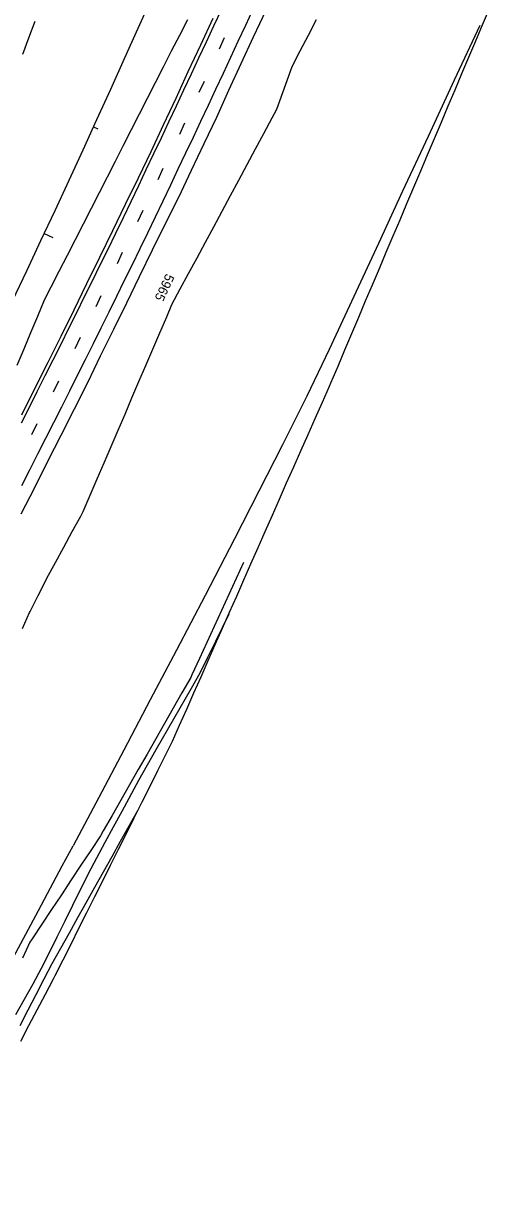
# Model space of a CAD drawing. Extents: x 2132221 to 2141942, y 535736 to 547298.
# Drawn here: x 2140250 to 2140646, y 543611 to 544607 of the extents above; entities that cross this region are included whole.
import ezdxf

# ---------------------------------------------------------------- set-up
doc = ezdxf.new("R2010")
doc.units = 0
for name, color, linetype in [('RD_EX_Driveway', 7, 'Continuous'), ('RD_EX_Fence_Other', 7, 'Continuous'), ('RD_EX_Misc', 7, 'Continuous'), ('RD_EX_Road', 7, 'Continuous'), ('RD_EX_VEG', 7, 'Continuous'), ('RD_HC_Cl', 7, 'Continuous'), ('RD_HC_Data_Tic', 7, 'Continuous'), ('RD_HC_TX_Sta50', 7, 'Continuous'), ('TOPO_E_TLIML-Line', 7, 'Continuous')]:
    doc.layers.add(name, color=color, linetype=linetype)

msp = doc.modelspace()

# ---------------------------------------------------------------- linework, layer by layer
at = {"layer": 'RD_EX_Driveway'}
for points in [[(2140424.38, 544105.18), (2140413.06, 544081.93), (2140406.49, 544068.44), (2140399.93, 544054.95), (2140392.62, 544041.86), (2140377.62, 544015.88), (2140362.63, 543989.89), (2140355.13, 543976.9), (2140347.74, 543963.85), (2140333.53, 543937.43), (2140326.43, 543924.22), (2140319.32, 543911.01), (2140312.21, 543897.8), (2140305.16, 543884.56), (2140291.88, 543857.66), (2140285.24, 543844.21), (2140278.59, 543830.76), (2140271.95, 543817.31), (2140265.31, 543803.87), (2140258.05, 543790.74), (2140250.79, 543777.62), (2140243.52, 543764.49)], [(2140247.29, 543755.54), (2140254.11, 543768.75), (2140260.93, 543781.96), (2140267.76, 543795.16), (2140274.63, 543808.34), (2140281.88, 543821.32), (2140289.13, 543834.3), (2140296.37, 543847.28), (2140303.62, 543860.26), (2140310.87, 543873.23), (2140318.12, 543886.21), (2140325.37, 543899.19), (2140332.62, 543912.17), (2140339.87, 543925.15), (2140347.18, 543938.24), (2140347.85, 543939.44)]]:
    msp.add_lwpolyline(points, dxfattribs=at)
at = {"layer": 'RD_EX_Fence_Other'}
msp.add_line((2140282.9, 543891.15), (2140292.36, 543908.32), dxfattribs=at)
for points in [[(2140637.58, 544605.63), (2140615.95, 544559.14), (2140593.67, 544511.23), (2140572.06, 544464.78), (2140551.65, 544420.36), (2140530.57, 544375.26), (2140509.79, 544330.28), (2140490.71, 544290.36), (2140470.05, 544249.01), (2140449.93, 544209.63), (2140429.21, 544169.35), (2140404.28, 544121.1), (2140379.98, 544074.48), (2140357.83, 544032.33), (2140335.28, 543989.47), (2140314.07, 543949.33), (2140292.36, 543908.32)], [(2139769.46, 542989.44), (2139792.81, 543030.29), (2139817.84, 543075.19), (2139841.76, 543117.2), (2139858.83, 543147.31), (2139881.84, 543188.22), (2139920.2, 543256.34), (2139947.4, 543301.84), (2139972.72, 543344.13), (2139997.22, 543384.87), (2140028.43, 543436.8), (2140054.25, 543479.64), (2140085.07, 543531.26), (2140112.36, 543577.99), (2140133.52, 543615.15), (2140160.47, 543662.97), (2140186.58, 543710.9), (2140211.9, 543758.94), (2140239.36, 543809.29), (2140263.01, 543853.34), (2140282.9, 543891.15)]]:
    msp.add_lwpolyline(points, dxfattribs=at)
at = {"layer": 'RD_EX_Misc'}
for p, q in [((2140420.56, 544594.95), (2140416.2, 544585.42)), ((2140403.47, 544558.06), (2140399.1, 544548.54)), ((2140386.85, 544522.55), (2140382.49, 544513.02)), ((2140368.61, 544483.96), (2140364.25, 544474.44)), ((2140351.41, 544448.26), (2140347.05, 544438.74)), ((2140333.99, 544412.48), (2140329.62, 544402.95)), ((2140315.86, 544375.83), (2140311.5, 544366.31)), ((2140298.16, 544340.27), (2140293.8, 544330.75)), ((2140279.77, 544303.34), (2140275.41, 544293.81)), ((2140261.46, 544267), (2140257.09, 544257.47))]:
    msp.add_line(p, q, dxfattribs=at)
for points in [[(2140417.91, 544618.53), (2140411.55, 544604.95), (2140405.2, 544591.36), (2140398.84, 544577.77), (2140392.49, 544564.18), (2140386.14, 544550.6), (2140379.78, 544537.01), (2140373.37, 544523.45), (2140366.96, 544509.88), (2140360.56, 544496.32), (2140354.15, 544482.76), (2140347.75, 544469.19), (2140341.31, 544455.64), (2140334.78, 544442.14), (2140328.25, 544428.64), (2140321.7, 544415.14), (2140315.07, 544401.69), (2140308.43, 544388.24), (2140301.79, 544374.79), (2140295.16, 544361.33), (2140288.49, 544347.9), (2140281.77, 544334.49), (2140275.06, 544321.07), (2140268.34, 544307.66), (2140261.63, 544294.24), (2140254.92, 544280.83), (2140248.2, 544267.42)], [(2140248.74, 544214.64), (2140255.55, 544228), (2140262.36, 544241.37), (2140269.17, 544254.73), (2140275.91, 544268.13), (2140282.65, 544281.53), (2140289.38, 544294.94), (2140296.11, 544308.34), (2140302.85, 544321.74), (2140309.58, 544335.15), (2140316.25, 544348.58), (2140322.85, 544362.05), (2140329.46, 544375.52), (2140336.06, 544388.99), (2140342.66, 544402.46), (2140349.26, 544415.93), (2140355.78, 544429.44), (2140362.29, 544442.95), (2140368.8, 544456.47), (2140375.22, 544470.02), (2140381.6, 544483.6), (2140387.99, 544497.17), (2140394.38, 544510.74), (2140400.77, 544524.31), (2140407.15, 544537.88), (2140413.54, 544551.46), (2140419.93, 544565.03), (2140426.26, 544578.63), (2140432.55, 544592.24), (2140438.84, 544605.86), (2140445.14, 544619.48)]]:
    msp.add_lwpolyline(points, dxfattribs=at)
at = {"layer": 'RD_EX_Road'}
for points in [[(2140455.8, 544618.2), (2140445.27, 544595.53), (2140434.74, 544572.86), (2140424.17, 544550.2), (2140413.91, 544527.4), (2140403.19, 544504.82), (2140392.57, 544482.18), (2140381.71, 544459.34), (2140370.45, 544436.96), (2140359.55, 544414.47), (2140348.51, 544392.03), (2140337.55, 544369.56), (2140326.53, 544347.13), (2140315.14, 544324.4), (2140304.43, 544301.74), (2140293.11, 544279.45), (2140281.98, 544257.06), (2140270.58, 544234.81), (2140259.42, 544212.44), (2140248.02, 544190.19)], [(2140410.92, 544611.55), (2140400.41, 544588.87), (2140389.82, 544566.22), (2140379.42, 544543.48), (2140368.7, 544520.9), (2140358.2, 544498.21), (2140347.51, 544475.84), (2140336.61, 544453.38), (2140325.71, 544430.88), (2140314.69, 544408.43), (2140303.7, 544385.98), (2140292.87, 544363.45), (2140281.92, 544341.32), (2140270.77, 544318.98), (2140259.52, 544296.65), (2140248.36, 544274.28)]]:
    msp.add_lwpolyline(points, dxfattribs=at)
at = {"layer": 'RD_EX_VEG'}
for points in [[(2140389.32, 544610.35), (2140382.51, 544596.99), (2140375.69, 544583.63), (2140368.88, 544570.26), (2140362.07, 544556.9), (2140355.25, 544543.54), (2140348.44, 544530.17), (2140341.63, 544516.81), (2140334.81, 544503.45), (2140328, 544490.08), (2140321.19, 544476.72), (2140314.37, 544463.36), (2140307.56, 544449.99), (2140300.75, 544436.63), (2140293.93, 544423.27), (2140287.12, 544409.9), (2140280.31, 544396.54), (2140273.49, 544383.18), (2140267.77, 544371.96), (2140261.99, 544358.12), (2140256.21, 544344.28), (2140250.42, 544330.44), (2140244.64, 544316.6)], [(2140249.42, 544092.86), (2140255.41, 544106.61), (2140255.82, 544107.54), (2140262.56, 544120.94), (2140269.3, 544134.34), (2140270.09, 544135.9), (2140277.26, 544149.08), (2140284.43, 544162.25), (2140291.6, 544175.43), (2140298.77, 544188.6), (2140300.92, 544192.55), (2140306.82, 544206.34), (2140312.73, 544220.13), (2140318.64, 544233.92), (2140324.55, 544247.7), (2140330.45, 544261.49), (2140336.36, 544275.28), (2140342.27, 544289.07), (2140348.18, 544302.85), (2140354.09, 544316.64), (2140359.99, 544330.43), (2140365.9, 544344.22), (2140371.81, 544358), (2140376.25, 544368.36), (2140383.33, 544381.58), (2140390.41, 544394.81), (2140397.49, 544408.03), (2140404.57, 544421.25), (2140411.66, 544434.47), (2140418.74, 544447.7), (2140425.82, 544460.92), (2140432.9, 544474.14), (2140439.99, 544487.37), (2140447.07, 544500.59), (2140454.15, 544513.81), (2140461.23, 544527.03), (2140465.24, 544534.51), (2140470.3, 544548.63), (2140475.37, 544562.75), (2140478.26, 544570.8), (2140485.18, 544584.11), (2140492.1, 544597.42), (2140499.03, 544610.72)], [(2140249.63, 544581.08), (2140254.84, 544595.15), (2140260.05, 544609.22)], [(2140437.03, 544149.17), (2140430.78, 544135.54), (2140424.52, 544121.91), (2140418.26, 544108.28), (2140412, 544094.64), (2140405.74, 544081.01), (2140399.48, 544067.38), (2140393.22, 544053.75), (2140392.16, 544051.44), (2140384.74, 544038.4), (2140377.32, 544025.36), (2140369.9, 544012.33), (2140362.48, 543999.29), (2140355.06, 543986.25), (2140347.64, 543973.22), (2140340.22, 543960.18), (2140332.8, 543947.15), (2140325.38, 543934.11), (2140317.96, 543921.07), (2140315.51, 543916.76), (2140307.22, 543904.26), (2140298.93, 543891.75), (2140290.64, 543879.25), (2140282.36, 543866.75), (2140274.07, 543854.25), (2140265.78, 543841.74), (2140257.49, 543829.24), (2140255.68, 543826.5), (2140249.34, 543812.91)]]:
    msp.add_lwpolyline(points, dxfattribs=at)
at = {"layer": 'RD_HC_Cl'}
msp.add_arc((2129895.56, 549272.3), 11447.41, 329.115721, 338.200487, dxfattribs=at)
at = {"layer": 'RD_HC_Data_Tic'}
for p, q in [((2140309.65, 544519.41), (2140313.28, 544517.75)), ((2140267.73, 544428.62), (2140274.98, 544425.23))]:
    msp.add_line(p, q, dxfattribs=at)
at = {"layer": 'TOPO_E_TLIML-Line'}
msp.add_lwpolyline([(2140247.78, 543742.29), (2140254.78, 543755.55), (2140261.79, 543768.82), (2140268.79, 543782.09), (2140275.79, 543795.35), (2140277.18, 543797.99), (2140283.89, 543811.41), (2140290.59, 543824.83), (2140297.3, 543838.25), (2140304, 543851.67), (2140310.7, 543865.09), (2140317.41, 543878.51), (2140324.11, 543891.92), (2140330.82, 543905.34), (2140337.52, 543918.76), (2140344.22, 543932.18), (2140350.93, 543945.6), (2140357.63, 543959.02), (2140364.34, 543972.43), (2140371.04, 543985.85), (2140376.67, 543997.13), (2140382.73, 544010.85), (2140388.79, 544024.57), (2140394.85, 544038.29), (2140400.91, 544052.01), (2140406.96, 544065.74), (2140413.02, 544079.46), (2140419.08, 544093.18), (2140425.14, 544106.9), (2140431.2, 544120.62), (2140437.26, 544134.35), (2140443.31, 544148.07), (2140449.37, 544161.79), (2140455.43, 544175.51), (2140461.49, 544189.24), (2140467.55, 544202.96), (2140473.61, 544216.68), (2140479.66, 544230.4), (2140485.72, 544244.12), (2140491.78, 544257.85), (2140497.84, 544271.57), (2140503.9, 544285.29), (2140509.96, 544299.01), (2140511.41, 544302.3), (2140517.25, 544316.11), (2140523.1, 544329.92), (2140528.94, 544343.74), (2140534.79, 544357.55), (2140540.63, 544371.37), (2140546.48, 544385.18), (2140552.32, 544398.99), (2140558.17, 544412.81), (2140564.01, 544426.62), (2140569.86, 544440.44), (2140575.7, 544454.25), (2140581.55, 544468.07), (2140587.4, 544481.88), (2140593.24, 544495.69), (2140599.09, 544509.51), (2140604.93, 544523.32), (2140610.78, 544537.14), (2140616.62, 544550.95), (2140622.47, 544564.77), (2140628.31, 544578.58), (2140634.16, 544592.39), (2140640, 544606.21), (2140645.85, 544620.02)], dxfattribs=at)

# ---------------------------------------------------------------- texts
at = {"layer": 'RD_HC_TX_Sta50'}
msp.add_text('5965', height=8, rotation=244.96797, dxfattribs=at).set_placement((2140371.34, 544395.25))

doc.saveas('drawing.dxf')
